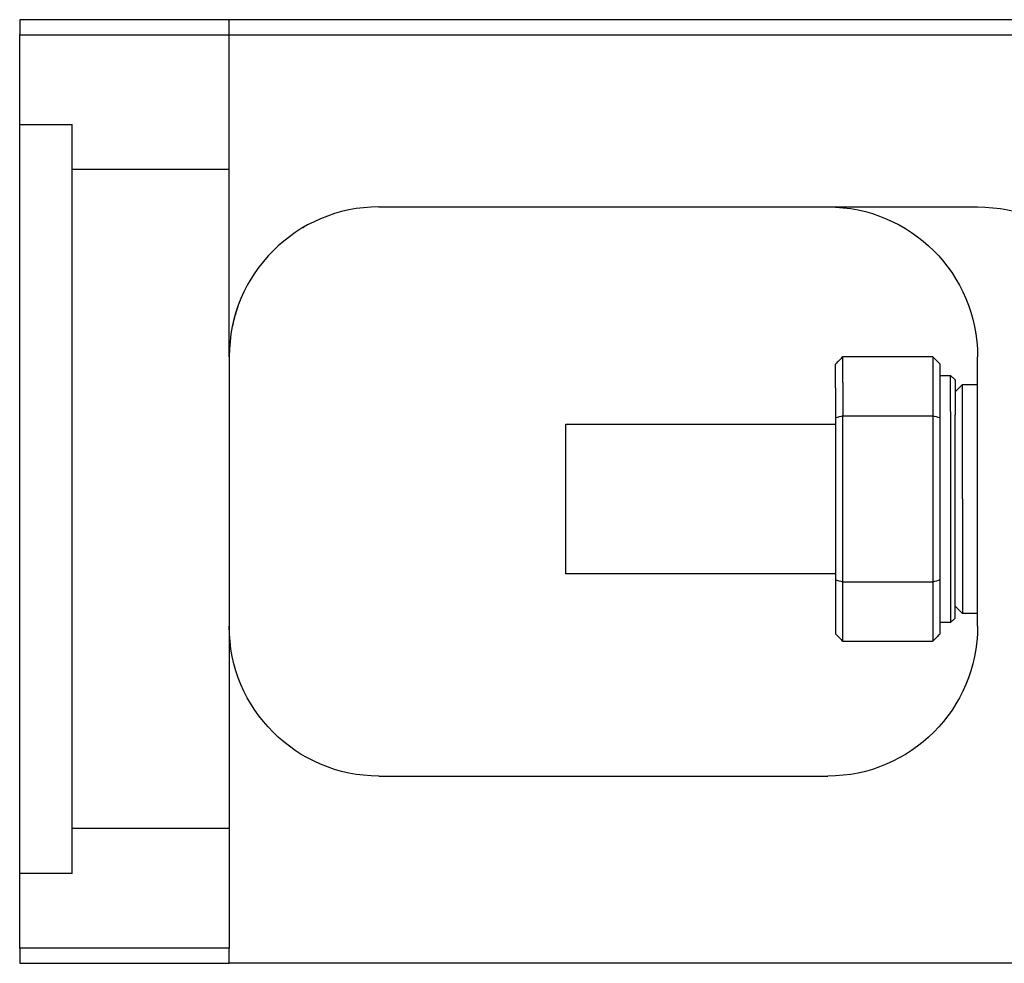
# Model space of a CAD drawing. Header units: millimetres. Extents: x 1805 to 4914, y -1594 to 860.
# Tile 443 of 656: x 3871 to 3937, y -908 to -845. Entities that reach past the tile are written whole.
import ezdxf
from ezdxf.lldxf.tags import DXFTag

# ---------------------------------------------------------------- set-up
doc = ezdxf.new("R2010")
doc.units = ezdxf.units.MM
doc.layers.get('0').update_dxf_attribs({"linetype": 'CONTINUOUS'})
tags = doc.linetypes.add('DASHED', pattern=[25.72, 12.86, -12.86]).pattern_tags.tags
tags[6:7] = [DXFTag(74, 4), DXFTag(75, 0), DXFTag(340, '0'), DXFTag(46, 0.0), DXFTag(50, 0.0), DXFTag(44, 0.0), DXFTag(45, 0.0)]
tags[4:5] = [DXFTag(74, 4), DXFTag(75, 0), DXFTag(340, '0'), DXFTag(46, 0.0), DXFTag(50, 0.0), DXFTag(44, 0.0), DXFTag(45, 0.0)]

msp = doc.modelspace()

# ---------------------------------------------------------------- linework, layer by layer
at = {"linetype": 'Continuous'}
for p, q in [((3871.141, -845.149), (3871.141, -846.149)), ((3945.141, -845.149), (3871.141, -845.149)), ((3871.141, -846.149), (3945.141, -846.149)), ((3871.141, -907.149), (3871.141, -846.149)), ((3895.141, -857.649), (3935.141, -857.649)), ((3885.141, -867.649), (3885.141, -907.149)), ((3932.141, -867.649), (3926.141, -867.649)), ((3926.141, -869.371), (3926.141, -867.649)), ((3932.141, -867.649), (3932.141, -869.371)), ((3935.141, -885.649), (3935.141, -867.649)), ((3925.641, -869.725), (3925.641, -868.149)), ((3932.641, -871.741), (3932.641, -868.149)), ((3932.641, -868.899), (3933.341, -868.899)), ((3933.341, -868.899), (3933.641, -869.199)), ((3933.341, -871.316), (3933.341, -868.899)), ((3926.141, -869.371), (3926.141, -871.604)), ((3932.141, -869.371), (3932.141, -871.604)), ((3933.641, -869.199), (3933.641, -871.528)), ((3933.641, -869.999), (3934.141, -869.499)), ((3934.141, -869.499), (3935.141, -869.499)), ((3934.141, -877.149), (3934.141, -869.499)), ((3925.641, -869.725), (3925.641, -871.741)), ((3926.141, -882.695), (3926.141, -871.604)), ((3926.141, -871.604), (3932.141, -871.604)), ((3932.141, -871.604), (3932.141, -882.695)), ((3933.341, -871.316), (3933.341, -885.399)), ((3933.641, -885.099), (3933.641, -871.528)), ((3907.641, -872.149), (3925.641, -872.149)), ((3907.641, -877.149), (3907.641, -872.149)), ((3925.641, -871.741), (3925.641, -882.558)), ((3932.641, -882.558), (3932.641, -871.741)), ((3907.641, -882.149), (3907.641, -877.149)), ((3934.141, -877.149), (3934.141, -884.799)), ((3925.641, -882.149), (3907.641, -882.149)), ((3925.641, -882.558), (3925.641, -886.149)), ((3926.141, -886.649), (3926.141, -882.695)), ((3932.141, -882.695), (3926.141, -882.695)), ((3932.141, -882.695), (3932.141, -886.649)), ((3932.641, -886.149), (3932.641, -882.558)), ((3934.141, -884.799), (3933.641, -884.299)), ((3933.341, -885.399), (3932.641, -885.399)), ((3933.641, -885.099), (3933.341, -885.399)), ((3935.141, -884.799), (3934.141, -884.799)), ((3926.141, -886.649), (3932.141, -886.649)), ((3895.141, -895.649), (3925.141, -895.649)), ((3871.141, -907.149), (3871.141, -908.149)), ((3885.141, -907.149), (3871.141, -907.149)), ((3885.141, -908.149), (3885.141, -907.149)), ((3871.141, -908.149), (3885.141, -908.149)), ((3945.141, -908.149), (3885.141, -908.149))]:
    msp.add_line(p, q, dxfattribs=at)
at = {"linetype": 'DASHED', "ltscale": 0.3}
for p, q in [((3885.141, -867.65), (3885.141, -845.149)), ((3871.141, -852.149), (3874.641, -852.149)), ((3874.641, -902.149), (3874.641, -852.149)), ((3885.141, -855.149), (3874.641, -855.149)), ((3885.141, -899.149), (3874.641, -899.149))]:
    msp.add_line(p, q, dxfattribs=at)
at = {"linetype": 'DASHED'}
msp.add_line((3874.641, -902.149), (3871.141, -902.149), dxfattribs=at)
at = {"linetype": 'Continuous'}
msp.add_arc((3895.141, -867.649), 10, 90, 180, dxfattribs=at)
at = {"linetype": 'Continuous', "extrusion": (0, 0, -1)}
for centre, start, end in [((-3925.141, -867.649), 90, 180), ((-3935.141, -867.649), 90, 180), ((-3895.141, -885.649), 270, 0), ((-3925.141, -885.649), 180, 270)]:
    msp.add_arc(centre, 10, start, end, dxfattribs=at)
at = {"linetype": 'Continuous'}
for points in [[(3890.141, -858.989), (3890.111, -859.008), (3890.081, -859.026), (3890.051, -859.044)], [(3926.141, -867.649), (3925.975, -867.816), (3925.808, -867.983), (3925.641, -868.149)], [(3932.141, -867.649), (3932.308, -867.816), (3932.475, -867.983), (3932.641, -868.149)], [(3926.141, -871.604), (3925.975, -871.649), (3925.808, -871.695), (3925.641, -871.741)], [(3932.641, -871.741), (3932.475, -871.695), (3932.308, -871.649), (3932.141, -871.604)], [(3926.141, -882.695), (3925.975, -882.65), (3925.808, -882.604), (3925.641, -882.558)], [(3932.641, -882.558), (3932.475, -882.604), (3932.308, -882.65), (3932.141, -882.695)], [(3925.641, -886.149), (3925.808, -886.316), (3925.975, -886.483), (3926.141, -886.649)], [(3932.641, -886.149), (3932.475, -886.316), (3932.308, -886.483), (3932.141, -886.649)]]:
    msp.add_open_spline(points, degree=3, dxfattribs=at)
msp.add_open_spline([(3885.707, -864.335), (3885.616, -864.595), (3885.482, -865.033), (3885.38, -865.474), (3885.343, -865.652)], degree=3, knots=[0, 0, 0, 0, 0.596588, 1, 1, 1, 1], dxfattribs=at)

doc.saveas('drawing.dxf')
